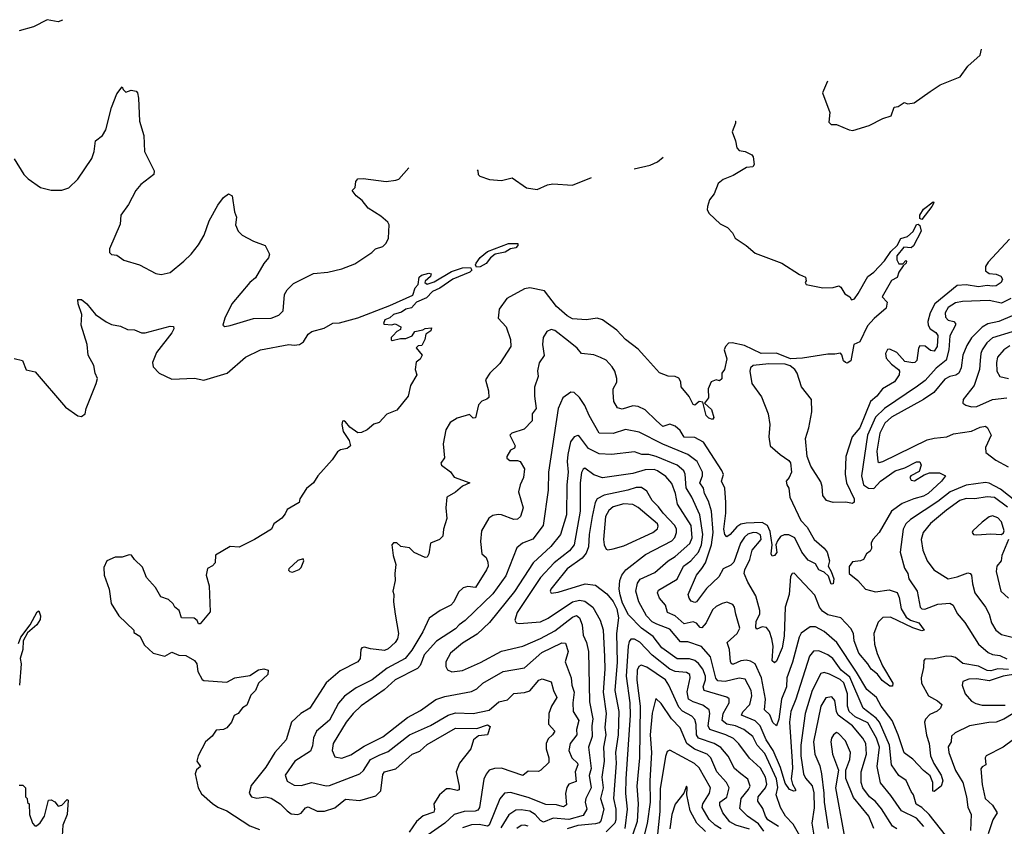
# Model space of a CAD drawing. Extents: x 1678759 to 1859541, y 384609 to 522867.
# Tile 299 of 466: x 1748667 to 1754221, y 516738 to 521288. Entities that reach past the tile are written whole.
import ezdxf

# ---------------------------------------------------------------- set-up
doc = ezdxf.new("R2010")
doc.units = 0

msp = doc.modelspace()

# ---------------------------------------------------------------- linework, layer by layer
at = {"layer": '0CON20XD'}
for points in [[(1748909.1, 521285.3), (1748885, 521275.7), (1748822, 521288), (1748745, 521246.9), (1748665, 521225.8)], [(1753224.1, 520942), (1753195.8, 520875), (1753236.5, 520765), (1753230.5, 520710.5), (1753245, 520696.7), (1753275, 520696), (1753345, 520666.9), (1753366.4, 520663.6), (1753458.1, 520691.9), (1753535, 520730), (1753582.5, 520745), (1753600, 520795), (1753621.7, 520798.3), (1753655, 520820), (1753676.4, 520813.6), (1753711.7, 520818.3), (1753803, 520883), (1753859.7, 520920.3), (1753971.4, 520965), (1754014.5, 521025.5), (1754085, 521088.8), (1754092, 521122.6)], [(1748635, 520503.8), (1748690, 520415), (1748715, 520390), (1748785, 520342), (1748845, 520326.7), (1748905, 520326.7), (1748945, 520338.8), (1748995, 520388.8), (1749074.3, 520505), (1749086.9, 520545), (1749094, 520605), (1749134, 520635), (1749152.4, 520667.6), (1749185, 520793.3), (1749215, 520870), (1749245, 520910), (1749250, 520895), (1749265, 520880), (1749295, 520890), (1749323.9, 520883.9), (1749331.2, 520875), (1749338, 520845), (1749342.5, 520715), (1749367.1, 520635), (1749370.8, 520545), (1749426, 520435), (1749423.3, 520415), (1749350.7, 520359.3), (1749322.9, 520325), (1749280.6, 520245), (1749237.5, 520185), (1749232.9, 520135), (1749172.9, 519995), (1749174, 519975), (1749184.3, 519964.3), (1749215, 519960), (1749255, 519931.2), (1749342.5, 519905), (1749435.9, 519855.9), (1749465, 519850), (1749515, 519861.2), (1749593.8, 519925), (1749634, 519965), (1749675, 520018.8), (1749707.2, 520072.8), (1749736.2, 520153.8), (1749785, 520241.2), (1749816.2, 520285), (1749845, 520306.2), (1749866, 520295), (1749878, 520205), (1749890, 520175), (1749885, 520130), (1749899.2, 520095), (1749922.8, 520072.8), (1749985, 520038), (1750051.2, 520015), (1750075.8, 519965.8), (1750071.2, 519945), (1750045, 519913.3), (1749997.4, 519832.6), (1749964.6, 519805.4), (1749864.3, 519685), (1749824.2, 519605), (1749813.3, 519565), (1749825, 519557.5), (1749855, 519562.9), (1749985, 519602.3), (1750086.2, 519603.8), (1750128.3, 519621.7), (1750153.5, 519645), (1750161.3, 519738.7), (1750175.8, 519765), (1750210.6, 519799.4), (1750325, 519857.1), (1750405, 519864.5), (1750485, 519883.1), (1750558.3, 519911.7), (1750654.2, 519975), (1750674.7, 519995.3), (1750715, 520008.9), (1750735, 520026.9), (1750747.7, 520055), (1750751.4, 520131.4), (1750744.4, 520145), (1750705, 520180), (1750632.9, 520225), (1750598.8, 520268.8), (1750564.4, 520295), (1750543.3, 520325), (1750558.5, 520341.5), (1750564, 520376), (1750575, 520391.1), (1750605, 520392.3), (1750735, 520375.5), (1750787.9, 520382.1), (1750805, 520388.8), (1750862.2, 520453.2)], [(1752703.3, 520715.8), (1752704, 520715), (1752704.4, 520705), (1752686.5, 520655), (1752704.5, 520605), (1752711.4, 520565), (1752725, 520550), (1752760, 520545), (1752795.8, 520525.8), (1752804.1, 520514.1), (1752809.3, 520470.7), (1752801.7, 520458.3), (1752766.1, 520453.9), (1752691.5, 520408.5), (1752635, 520387.1), (1752606.8, 520363.2), (1752584, 520305), (1752558.3, 520271.7), (1752545.8, 520235), (1752544.4, 520215), (1752555.6, 520195), (1752617.2, 520137.2), (1752658.8, 520115), (1752687.5, 520085), (1752703.3, 520055), (1752764.3, 520014.3), (1752815, 519971.2), (1752966.7, 519915), (1753065, 519851.2), (1753100, 519835), (1753102.5, 519815), (1753097.5, 519805), (1753103.9, 519793.9), (1753196.4, 519776.4), (1753255, 519777.5), (1753286.7, 519786.7), (1753298.8, 519778.8), (1753321.7, 519741.7), (1753350, 519725), (1753358.3, 519708.3), (1753375, 519714), (1753396.6, 519743.4), (1753450.2, 519839.8), (1753485, 519864.4), (1753545, 519926.9), (1753580.1, 519979.9), (1753617.3, 520015), (1753636.3, 520053.7), (1753674.4, 520065.6), (1753706.4, 520093.6), (1753725, 520131.9), (1753735, 520134.4), (1753745, 520126.2), (1753751.1, 520095), (1753708, 520012), (1753695, 520002), (1753654.3, 520005), (1753615, 519956), (1753614.1, 519934.1), (1753625, 519910), (1753648.3, 519911.7), (1753665, 519930), (1753670, 519925), (1753667.5, 519915), (1753650, 519900), (1753626.4, 519863.6), (1753616, 519834), (1753583.9, 519816.1), (1753532.5, 519725), (1753560, 519695), (1753555, 519660), (1753487.2, 519602.8), (1753449.4, 519560.6), (1753405, 519471.2), (1753372.5, 519455), (1753355.8, 519364.2), (1753335, 519351.2), (1753325, 519353.8), (1753314.4, 519364.4), (1753305, 519397.5), (1753296.1, 519406.1), (1753265, 519401.2), (1753225, 519401.8), (1753081.8, 519378.2), (1753015, 519375.5), (1752935, 519406.7), (1752849.2, 519405), (1752755, 519450.8), (1752685, 519465.5), (1752665, 519463.5), (1752647.5, 519445), (1752640, 519425), (1752655.7, 519375), (1752643.3, 519315), (1752627.5, 519295), (1752627, 519263), (1752615, 519250), (1752595, 519257.5), (1752567.5, 519245), (1752550, 519205), (1752552.5, 519155), (1752530, 519125), (1752568.6, 519088.6), (1752582, 519045), (1752575, 519032), (1752555, 519040), (1752539.5, 519055), (1752520, 519130), (1752500, 519135), (1752475, 519113.3), (1752465, 519117.5), (1752442.3, 519162.3), (1752397.3, 519217.3), (1752395.6, 519245.6), (1752385.4, 519265.4), (1752365, 519274.5), (1752325, 519276.9), (1752276.5, 519296.5), (1752190.5, 519390.5), (1752155, 519429.2), (1752084.2, 519485), (1752035, 519537.5), (1751955, 519594.4), (1751925, 519604.3), (1751865, 519595.6), (1751785, 519601.5), (1751755, 519618.5), (1751695, 519670.4), (1751628.1, 519758.1), (1751545, 519774.6), (1751515, 519770), (1751415, 519714.6), (1751371.6, 519655), (1751365.7, 519605), (1751410.6, 519555), (1751436.2, 519485), (1751437.1, 519445), (1751375, 519348.8), (1751318, 519295), (1751295, 519257.5), (1751311.9, 519195), (1751312.5, 519157.5), (1751302.9, 519147.1), (1751274.6, 519135.4), (1751254.5, 519115.5), (1751237.6, 519042.4), (1751225, 519041.1), (1751205, 519061.1), (1751135, 519041.1), (1751095, 519015.7), (1751071.4, 518975), (1751055.7, 518895), (1751062.9, 518817.1), (1751042.7, 518787.3), (1751046, 518775), (1751096.8, 518736.8), (1751117.4, 518707.4), (1751206.7, 518675), (1751165, 518657.5), (1751125, 518622.2), (1751076.7, 518595), (1751070, 518535), (1751077.1, 518475), (1751057.1, 518415), (1751054, 518375), (1751034.2, 518355.8), (1750983.3, 518335), (1750974.2, 518275), (1750965, 518256.7), (1750955, 518253.8), (1750892.7, 518282.7), (1750865, 518308), (1750816.4, 518316.4), (1750795, 518336.7), (1750775, 518336.7), (1750766.7, 518325), (1750773.3, 518265), (1750788.6, 518215), (1750782.5, 518165), (1750785.6, 518125), (1750772, 518065), (1750778.1, 518045), (1750775.6, 518005), (1750784.4, 517935), (1750803.5, 517825), (1750798.9, 517795), (1750785.6, 517775), (1750745, 517738.8), (1750725, 517729.6), (1750645, 517738.5), (1750612, 517748), (1750597.5, 517745), (1750591.2, 517735), (1750586.9, 517685), (1750575, 517666), (1750474.1, 517615.9), (1750395, 517547.3), (1750303.1, 517405), (1750253.1, 517375), (1750199.4, 517325), (1750170.3, 517225), (1750106.5, 517155), (1750055, 517072.5), (1749972.3, 516967.7), (1749961.5, 516925), (1749973.9, 516903.9), (1750005, 516897.3), (1750056.3, 516903.7), (1750085, 516896.9), (1750135.7, 516865.7), (1750175, 516825.6), (1750197.7, 516807.7), (1750235, 516804.6), (1750255, 516812.1), (1750278.5, 516841.5), (1750295, 516847.6), (1750345, 516822.7), (1750385.8, 516824.2), (1750445, 516842), (1750505, 516890.9), (1750586, 516884), (1750675, 516909.5), (1750705, 516938.8), (1750715, 517030), (1750724.4, 517045.6), (1750788.2, 517061.8), (1750880.6, 517145), (1750925, 517161.8), (1750965, 517200), (1751125, 517291.6), (1751245, 517290.7), (1751305, 517310.6), (1751321.7, 517301.7), (1751305.6, 517254.4), (1751255, 517248.5), (1751226.7, 517225), (1751210.8, 517175), (1751148.2, 517095), (1751128.2, 517045), (1751146.6, 516965), (1751145.3, 516944.7), (1751135, 516939.6), (1751095, 516950.3), (1751075, 516948.8), (1751035, 516915.7), (1751002.3, 516865), (1751006.9, 516833.1), (1751003, 516817), (1750943.1, 516796.9), (1750905, 516765.9), (1750863, 516705)], [(1752132.9, 520447.1), (1752222.6, 520467.4), (1752264.7, 520485.3), (1752296.6, 520513.4)], [(1751247.3, 520440.3), (1751252, 520435), (1751253.8, 520415), (1751263.3, 520405), (1751316.5, 520386.5), (1751385, 520381.1), (1751445, 520396.7), (1751525, 520339.6), (1751585, 520330), (1751645, 520356.1), (1751675, 520362.1), (1751785, 520354), (1751891.8, 520397.8)], [(1753755, 520160.8), (1753745, 520166.7), (1753743.5, 520185), (1753765, 520219.4), (1753820, 520260), (1753823.3, 520255), (1753811.9, 520235), (1753755, 520160.8)], [(1754249.7, 520050.3), (1754128.9, 519921.1), (1754114.7, 519895), (1754115, 519871.9), (1754135, 519857.2), (1754175, 519851.8), (1754201.3, 519841.3), (1754211.4, 519825), (1754203.1, 519805), (1754175, 519787.2), (1754155, 519784), (1754125, 519789.6), (1754075, 519780.3), (1754005, 519791.6), (1753955, 519788.4), (1753829, 519685), (1753802.5, 519635), (1753789.7, 519585), (1753791.5, 519565), (1753802.4, 519545), (1753835, 519523.8), (1753846.4, 519506.4), (1753842, 519445), (1753825, 519418.4), (1753805, 519421.1), (1753775, 519446.3), (1753745, 519447.8), (1753736.7, 519435), (1753726.9, 519365), (1753716, 519354), (1753705, 519352.7), (1753660.4, 519360.4), (1753615, 519410), (1753575, 519429.2), (1753562.2, 519427.8), (1753551.5, 519405), (1753555, 519378.8), (1753585, 519344.2), (1753624.6, 519314.6), (1753630, 519305), (1753627.1, 519285), (1753601.5, 519245), (1753534.6, 519205), (1753502.5, 519165), (1753466.9, 519135), (1753437.7, 519065), (1753406.5, 518985), (1753363.5, 518935), (1753326, 518825), (1753323.1, 518725), (1753331.3, 518675), (1753373.2, 518585), (1753374.4, 518565.6), (1753365, 518559.4), (1753327.3, 518567.3), (1753255, 518564.3), (1753218.6, 518575), (1753196.8, 518605), (1753193.1, 518655), (1753185, 518680.8), (1753128.7, 518768.7), (1753108.2, 518825), (1753099.1, 518925), (1753118.1, 518985), (1753136, 519076), (1753132.5, 519145), (1753077.4, 519217.4), (1753051.5, 519295), (1753038.8, 519315), (1753012.7, 519335), (1752984.8, 519345.2), (1752893, 519347), (1752805, 519337.5), (1752788.5, 519325), (1752784.7, 519305.3), (1752797.5, 519235), (1752851.5, 519161.5), (1752889.2, 519065), (1752898, 519005), (1752892.5, 518935), (1752900, 518885), (1752956.2, 518835), (1753005, 518801.2), (1753015, 518787.5), (1753020, 518735), (1753007.5, 518705), (1752990, 518685), (1752993.8, 518665), (1753006.2, 518645), (1753010.9, 518595), (1753072.6, 518462.6), (1753109.4, 518425), (1753148.1, 518355), (1753205, 518307.1), (1753221.1, 518285), (1753234.2, 518235), (1753227.5, 518205), (1753245, 518176), (1753258.6, 518135), (1753255, 518106), (1753245, 518103.3), (1753229.2, 518149.2), (1753205, 518171.1), (1753175.4, 518185.4), (1753155, 518218.8), (1753115, 518240), (1753079.6, 518285), (1753038.6, 518365), (1753005, 518381.5), (1752978.6, 518381.4), (1752957.9, 518372.1), (1752941.2, 518348.8), (1752931.8, 518325), (1752937.8, 518282.2), (1752925, 518265.6), (1752912, 518262), (1752905.5, 518275.5), (1752911.2, 518325), (1752900.7, 518400.7), (1752884.3, 518435), (1752855, 518451.5), (1752765, 518449), (1752735, 518442.6), (1752711.7, 518428.3), (1752675, 518383.5), (1752655, 518370.8), (1752645, 518384), (1752639.2, 518415), (1752650, 518505), (1752649.6, 518565), (1752645.3, 518645), (1752624.7, 518685), (1752637.2, 518722.8), (1752628.1, 518745), (1752524.6, 518905), (1752475, 518931.3), (1752415, 518932.5), (1752391.6, 518971.6), (1752365, 518994.6), (1752335, 519006), (1752295, 518992.4), (1752256.5, 519026.5), (1752195, 519088.2), (1752156.4, 519106.4), (1752125, 519109.6), (1752065, 519091.5), (1752038.9, 519098.9), (1752018.9, 519135), (1752014.4, 519185.6), (1752014.4, 519205.6), (1752035, 519243.3), (1752035.5, 519264.5), (1752024.6, 519305), (1752009.4, 519329.4), (1751975, 519366.7), (1751942.6, 519382.6), (1751905, 519396.8), (1751835, 519406), (1751811.9, 519435), (1751762.5, 519475), (1751685, 519535.5), (1751665, 519540.6), (1751640.2, 519529.8), (1751620, 519495), (1751616.1, 519455), (1751626.1, 519393.9), (1751597.6, 519352.4), (1751586.9, 519306.9), (1751591.4, 519275), (1751571.5, 519215), (1751570.7, 519165), (1751580, 519095), (1751558.2, 519065), (1751557.1, 519025), (1751512.6, 518977.4), (1751443.3, 518955), (1751431.2, 518945), (1751461.9, 518885), (1751458.9, 518871.1), (1751435, 518859.2), (1751414.5, 518824.5), (1751415.7, 518815), (1751432.3, 518802.3), (1751475, 518801.1), (1751489.2, 518795), (1751513.5, 518755), (1751509.6, 518705), (1751489.1, 518665), (1751480.9, 518625), (1751506.9, 518535), (1751492.1, 518485), (1751475, 518470.8), (1751455, 518467.9), (1751385, 518495.3), (1751365, 518497.2), (1751335, 518491.8), (1751314, 518476), (1751272.5, 518405), (1751265.5, 518344.5), (1751274.4, 518275), (1751297.8, 518255), (1751308.5, 518228.5), (1751308.7, 518205), (1751300.9, 518185), (1751237.3, 518085), (1751195, 518090.4), (1751167.6, 518082.4), (1751141.9, 518058.1), (1751116.5, 518005), (1751099.6, 517985), (1751039.2, 517955), (1750977.3, 517912.7), (1750941.6, 517835), (1750879.2, 517730.8), (1750841.8, 517685), (1750740.2, 517629.8), (1750655, 517564.2), (1750565, 517520), (1750498.6, 517471.4), (1750465, 517432.5), (1750415, 517337.7), (1750341.1, 517275), (1750323.4, 517236.6), (1750318.3, 517191.7), (1750308.2, 517161.8), (1750219.1, 517105), (1750164.2, 517025.8), (1750175, 516993.5), (1750215, 516970.9), (1750255, 516969.2), (1750315, 516984.7), (1750395, 516966.4), (1750415, 516967.9), (1750585, 517033.9), (1750606.4, 517053.6), (1750646.2, 517115), (1750695, 517140), (1750745, 517159.5), (1750866.6, 517253.4), (1750985, 517306.7), (1751084.8, 517365.2), (1751125, 517378.8), (1751225, 517374.8), (1751315.8, 517394.2), (1751370.3, 517439.7), (1751417.8, 517452.2), (1751455, 517487.3), (1751515, 517492.5), (1751545, 517502.3), (1751595, 517562.7), (1751615, 517570.5), (1751665, 517553.3), (1751677.2, 517505), (1751696.8, 517465), (1751665.8, 517415), (1751652.5, 517375), (1751649.6, 517315), (1751685.6, 517275), (1751673.3, 517255), (1751647.6, 517232.4), (1751637.5, 517205), (1751637.2, 517175), (1751652.3, 517125), (1751652.1, 517097.9), (1751606, 517055), (1751593, 517047), (1751535, 517048.9), (1751505, 517024.6), (1751385, 517066.8), (1751346, 517064), (1751316, 517054), (1751297.7, 517032.3), (1751285, 517003.8), (1751260, 516845), (1751251.5, 516828.5), (1751236.9, 516823.1), (1751175, 516821.5), (1751118.5, 516805), (1751064.7, 516755), (1750970.8, 516689.2)], [(1751242.8, 519892.8), (1751237.9, 519905), (1751241.8, 519915), (1751263.9, 519946.1), (1751305, 519979.8), (1751424.5, 520025.5), (1751476.1, 520026.1), (1751477.7, 520015), (1751465, 520001.8), (1751435, 519994.6), (1751405, 519976.1), (1751348.6, 519965), (1751322.5, 519945), (1751297.6, 519912.4), (1751265, 519894.6), (1751242.8, 519892.8)], [(1748635, 519377.5), (1748682.5, 519365), (1748703.6, 519313.6), (1748755, 519302.5), (1748925, 519103.3), (1748995, 519053.3), (1749015, 519050), (1749035.6, 519064.4), (1749041.2, 519095), (1749099.2, 519235), (1749106, 519265), (1749092, 519295), (1749085, 519337.5), (1749054.2, 519395), (1749047.1, 519455), (1749012.9, 519565), (1749017.1, 519625), (1748996, 519685), (1748995, 519710), (1749015, 519708.8), (1749045, 519686), (1749094, 519625), (1749155, 519583.8), (1749185, 519568.8), (1749235, 519558.8), (1749275, 519541.2), (1749315, 519538.8), (1749355, 519521.2), (1749375, 519520.8), (1749515, 519558.6), (1749535, 519557.5), (1749536, 519545), (1749525, 519521.2), (1749438.7, 519411.3), (1749415.6, 519355), (1749419.1, 519329.1), (1749454.2, 519295), (1749525, 519261.1), (1749653.6, 519266.4), (1749705, 519254.4), (1749836.7, 519293.3), (1749940, 519385), (1750024.5, 519425.5), (1750185, 519456.2), (1750215, 519451.2), (1750245, 519456.2), (1750268.3, 519471.7), (1750295, 519513.3), (1750315, 519530), (1750385, 519547.5), (1750433, 519577), (1750471.7, 519578.3), (1750573.5, 519606.5), (1750754, 519675), (1750885, 519734.6), (1750898.2, 519775), (1750914.4, 519795), (1750920.8, 519835), (1750933.7, 519846.3), (1750975, 519858.1), (1750987.5, 519855), (1750985, 519840), (1750955, 519812.5), (1750952.9, 519805), (1750965, 519797.1), (1751005, 519808.8), (1751101.9, 519868.1), (1751165, 519888), (1751209.4, 519889.4), (1751216.5, 519875), (1751206.9, 519863.1), (1751111.1, 519825), (1751036.6, 519773.4), (1750995.7, 519755), (1750961.1, 519718.9), (1750904.5, 519695), (1750877.8, 519662.2), (1750845, 519656.1), (1750821.1, 519638.9), (1750775.8, 519625), (1750755, 519606.9), (1750726.2, 519595), (1750720, 519575), (1750725, 519570), (1750765, 519566.7), (1750785, 519572.5), (1750817.5, 519555), (1750815, 519540), (1750795, 519530), (1750773.3, 519506.7), (1750762.5, 519495), (1750762.5, 519482.5), (1750768.3, 519478.3), (1750815, 519490), (1750845, 519490), (1750880, 519505), (1750895, 519530), (1750941.7, 519538.3), (1750953.6, 519546.4), (1750990, 519550), (1750986.4, 519533.6), (1750957.5, 519515), (1750952.5, 519485), (1750935, 519450), (1750915, 519447.5), (1750903, 519437), (1750937.5, 519395), (1750926.4, 519373.6), (1750903, 519357), (1750897.5, 519315), (1750906.7, 519285), (1750870.8, 519225), (1750858, 519165), (1750795, 519086), (1750737.3, 519062.7), (1750695, 519016.2), (1750665, 519005.8), (1750626.7, 518975), (1750595, 518960), (1750575, 518957.5), (1750530, 518990), (1750505, 519020), (1750495, 519026), (1750487, 519023), (1750484, 519005), (1750492, 518965), (1750526.2, 518915), (1750533.8, 518885), (1750515, 518868.6), (1750477.5, 518862.5), (1750458.8, 518851.2), (1750429.4, 518805), (1750348.8, 518715), (1750324, 518675), (1750285, 518644.2), (1750248, 518585), (1750243.3, 518565), (1750176.7, 518525), (1750165, 518500), (1750145, 518476), (1750100, 518445), (1750086.7, 518415), (1749992, 518355), (1749905, 518312.5), (1749854.3, 518315.7), (1749771.7, 518268.3), (1749770, 518225), (1749755, 518207.5), (1749727, 518193), (1749718, 518155), (1749735.8, 518094.2), (1749741.7, 517948.3), (1749685, 517880), (1749675, 517880), (1749668.3, 517898.3), (1749651.7, 517911.7), (1749580, 517915), (1749567.5, 517955), (1749542.5, 517975), (1749533, 517993), (1749507, 518017), (1749463.3, 518033.3), (1749432.5, 518085), (1749381.7, 518141.7), (1749360.7, 518200.7), (1749315, 518242.5), (1749298.3, 518268.3), (1749285, 518270), (1749245, 518256), (1749205, 518255.7), (1749158.8, 518235), (1749142.3, 518197.7), (1749143.2, 518155), (1749172.3, 518075), (1749183.1, 517995), (1749225.5, 517925.5), (1749310, 517845), (1749311.7, 517831.7), (1749345, 517810), (1749370.7, 517760.7), (1749420, 517715), (1749485, 517697.5), (1749525, 517720), (1749565, 517703.3), (1749605, 517702.5), (1749653, 517673), (1749666.2, 517655), (1749672.3, 517612.3), (1749696.4, 517566.4), (1749705, 517561.2), (1749835, 517552), (1749880, 517575), (1749965, 517588), (1750015, 517621.2), (1750045, 517626.2), (1750068.3, 517618.3), (1750066.7, 517595), (1750014.6, 517545.4), (1749998, 517505), (1749971.5, 517478.5), (1749948.1, 517421.9), (1749924, 517406), (1749900, 517375), (1749877, 517363), (1749861.2, 517325), (1749835, 517293.3), (1749816.1, 517283.9), (1749775, 517280), (1749752.6, 517247.4), (1749714.2, 517215), (1749674.3, 517135), (1749666.7, 517105), (1749687.5, 517075), (1749664.2, 517055.8), (1749657.5, 517035), (1749674.3, 516954.3), (1749691.7, 516921.7), (1749755, 516867.5), (1749785, 516846.7), (1749835, 516825.6), (1749965, 516740.9), (1750020, 516720)], [(1754257.7, 519715), (1754205, 519689.5), (1754134.5, 519704.5), (1753985, 519698.3), (1753945, 519691.3), (1753905, 519665.3), (1753886.9, 519635), (1753889.3, 519609.3), (1753903.5, 519593.5), (1753936, 519585), (1753945.6, 519575), (1753945.6, 519565.6), (1753914.3, 519505), (1753907.8, 519425), (1753893.3, 519366.7), (1753836.7, 519323.3), (1753775, 519253.1), (1753731.1, 519221.1), (1753545.1, 519094.9), (1753493.9, 519046.1), (1753448.8, 518945), (1753416.2, 518715), (1753426.2, 518665), (1753455, 518646), (1753485, 518642.7), (1753523.1, 518685), (1753605, 518744.2), (1753659.1, 518760.9), (1753725, 518794.2), (1753743.8, 518793.8), (1753752, 518775), (1753741.2, 518738.8), (1753694.3, 518715), (1753687.1, 518705), (1753695, 518690.5), (1753715, 518687.3), (1753768.5, 518721.5), (1753798, 518732), (1753855, 518731.9), (1753889.2, 518715), (1753866.8, 518685), (1753792, 518615), (1753765, 518600.7), (1753710.8, 518585), (1753645, 518558.3), (1753585.3, 518515), (1753515.2, 518394.8), (1753478.6, 518355), (1753470, 518335), (1753470.8, 518305), (1753465, 518290), (1753443.8, 518275), (1753427.2, 518242.8), (1753410, 518235), (1753365, 518229.6), (1753346.6, 518203.4), (1753345.3, 518165), (1753393.9, 518123.9), (1753437.8, 518075), (1753495, 518061.4), (1753572, 518072), (1753616.1, 518056.1), (1753628.3, 518028.3), (1753638.5, 517965), (1753667.9, 517917.9), (1753691.5, 517901.5), (1753738.2, 517885), (1753769.4, 517845), (1753755, 517840), (1753705, 517857.8), (1753578.1, 517918.1), (1753535, 517915.2), (1753509.9, 517890.1), (1753485.2, 517825), (1753488.4, 517765), (1753503.6, 517713.6), (1753534.2, 517644.2), (1753592.5, 517545), (1753590.5, 517529.5), (1753575, 517527.7), (1753531, 517561), (1753505, 517596.2), (1753469.3, 517625), (1753451.4, 517655), (1753399.7, 517715), (1753373.8, 517783.8), (1753369.4, 517825), (1753355, 517853.1), (1753298, 517915), (1753225, 517930.8), (1753195, 517951.6), (1753178.8, 517975), (1753152, 518042), (1753035, 518165.8), (1753025, 518164), (1753015, 518146.7), (1753008, 518045), (1752984.8, 517975), (1752978.9, 517811.1), (1752968.4, 517745), (1752935, 517670), (1752925, 517660.8), (1752911.4, 517671.4), (1752916.6, 517753.4), (1752910.4, 517795), (1752896.3, 517836.3), (1752879.1, 517859.1), (1752855, 517863.6), (1752825, 517850), (1752818.8, 517858.8), (1752820.3, 517895), (1752842.3, 517935), (1752842.2, 517955), (1752819, 518039), (1752773.2, 518115), (1752753.6, 518165), (1752756.4, 518185), (1752785, 518242.5), (1752799.1, 518295), (1752850, 518355), (1752845, 518381.6), (1752825, 518393.8), (1752804.1, 518395.9), (1752775, 518386.3), (1752755, 518369.5), (1752732.2, 518335), (1752695, 518228.1), (1752678, 518212), (1752635, 518190.6), (1752610.8, 518145), (1752540.1, 518079.9), (1752485, 518004.4), (1752475, 518000.9), (1752455, 518008.8), (1752442.5, 518025), (1752437.3, 518045), (1752485, 518154.5), (1752515, 518191.9), (1752535, 518224.5), (1752569, 518325), (1752578.5, 518395), (1752569.8, 518515), (1752552.5, 518572.5), (1752530.3, 518615), (1752524.7, 518645), (1752502.6, 518675), (1752518.6, 518715), (1752517.9, 518735), (1752487.8, 518795), (1752435.6, 518835), (1752294.5, 518894.5), (1752161.7, 518961.7), (1752085, 518975.9), (1752015, 518954.2), (1751936.5, 518956.5), (1751878.6, 519055), (1751855, 519112.2), (1751825, 519157.1), (1751795, 519184.2), (1751775, 519186.2), (1751731.4, 519155), (1751704.8, 519095.2), (1751649.7, 518735), (1751648.1, 518635), (1751619.3, 518435), (1751561.9, 518358.1), (1751503.9, 518336.1), (1751470.5, 518309.5), (1751409, 518151), (1751335, 518050), (1751180.7, 517899.3), (1751145.4, 517875), (1751125, 517852.7), (1751017.7, 517782.3), (1750949.4, 517705), (1750937.4, 517672.6), (1750925.5, 517644.5), (1750911.1, 517628.9), (1750785, 517565.3), (1750722.6, 517507.4), (1750592.6, 517417.4), (1750547.8, 517375), (1750508.1, 517325), (1750434.7, 517205), (1750429.2, 517165), (1750445, 517130.6), (1750485, 517123.2), (1750535, 517140.9), (1750610.6, 517189.4), (1750716.3, 517243.7), (1750855, 517352.4), (1750928, 517392), (1751015, 517452.5), (1751065, 517470), (1751215, 517498.2), (1751245, 517513.1), (1751280, 517545), (1751395, 517610.9), (1751515, 517632), (1751612, 517718), (1751725, 517772.2), (1751745, 517771.9), (1751760.9, 517725), (1751744.6, 517665), (1751778.4, 517575), (1751782.3, 517535), (1751794.8, 517495), (1751786.7, 517435), (1751788.2, 517385), (1751820.3, 517335), (1751807.3, 517285), (1751809.5, 517255), (1751772.8, 517205), (1751764.1, 517165), (1751782.2, 517125), (1751812.8, 517095), (1751815.8, 517085), (1751800.5, 517045), (1751805, 516991.4), (1751764.8, 516975.2), (1751753.3, 516956.7), (1751746.2, 516923.8), (1751750.7, 516859.3), (1751735, 516848.8), (1751713.5, 516853.5), (1751695, 516859.2), (1751635, 516860.3), (1751535, 516901.1), (1751435, 516928), (1751401.4, 516925), (1751376.1, 516893.9), (1751315, 516743.9), (1751305, 516738.1), (1751258, 516748), (1751215, 516745.9), (1751165, 516729)], [(1754265, 519617.4), (1754190, 519585), (1754127, 519573), (1754096.5, 519553.5), (1754036.5, 519493.5), (1754009.3, 519450.7), (1753986.5, 519395), (1753977.6, 519325), (1753965.2, 519294.8), (1753947.4, 519282.6), (1753914.2, 519275), (1753885, 519260), (1753824.1, 519185), (1753765.4, 519145), (1753585, 519045.9), (1753547.1, 519012.9), (1753517.9, 518955), (1753501.3, 518855), (1753506.6, 518796.6), (1753515, 518791.2), (1753535, 518796.5), (1753785, 518917.8), (1753825, 518928.4), (1753895.7, 518934.3), (1753935, 518951.2), (1754035, 518967.7), (1754085, 518990), (1754114.3, 518994.3), (1754125.8, 518985.8), (1754146.9, 518945), (1754114.7, 518875), (1754116.6, 518846.6), (1754172.6, 518802.6), (1754241.9, 518765)], [(1754265, 519527.8), (1754155, 519493), (1754121.7, 519465), (1754095.2, 519425), (1754087.5, 519405), (1754084.3, 519365.7), (1754080.2, 519315), (1754051.3, 519225), (1753988.6, 519145), (1753986.2, 519125), (1754003.6, 519113.6), (1754035, 519104.4), (1754065, 519106.4), (1754155, 519144.8), (1754235, 519155.2)], [(1754251.9, 519448.2), (1754217.5, 519425), (1754182.3, 519385), (1754176.5, 519355), (1754179.5, 519305), (1754194.7, 519274.7), (1754245, 519264)], [(1754245, 517622.7), (1754185, 517626.5), (1754145, 517615.2), (1754125, 517617.7), (1754075, 517641), (1753986.4, 517656.4), (1753945, 517690.2), (1753925, 517696.6), (1753895, 517697.3), (1753815, 517681.5), (1753775, 517682), (1753766, 517674), (1753765.6, 517634.4), (1753751.9, 517575), (1753753.3, 517545), (1753793.7, 517473.7), (1753844.4, 517445), (1753868, 517425), (1753861.5, 517405), (1753842.7, 517387.3), (1753801.4, 517368.6), (1753777, 517343), (1753770, 517325), (1753781.9, 517251.9), (1753797.3, 517205), (1753804.2, 517135), (1753822.5, 517092.5), (1753865, 517026.4), (1753874.7, 516995), (1753865, 516964.5), (1753825, 516933.8), (1753816.7, 516936.7), (1753816.7, 516985), (1753803.2, 517023.2), (1753765, 517053.6), (1753705, 517117.1), (1753655, 517151.9), (1753621.8, 517255), (1753587.5, 517335), (1753525.3, 517415), (1753500.4, 517465), (1753445, 517510.6), (1753387.9, 517607.9), (1753275.5, 517775.5), (1753205, 517836.2), (1753155, 517863.6), (1753125, 517862.5), (1753075, 517826.9), (1753063.1, 517805), (1753025.4, 517664.6), (1752993.9, 517575), (1752991.4, 517525), (1752964.8, 517455), (1752948.2, 517341.8), (1752935, 517305.7), (1752915, 517324.5), (1752897.7, 517367.7), (1752868.1, 517395), (1752874.5, 517455), (1752851.6, 517575), (1752815.4, 517655), (1752789.9, 517669.9), (1752765, 517675.3), (1752735, 517672), (1752693, 517653), (1752683.5, 517653.5), (1752675.9, 517665.9), (1752671.1, 517735), (1752658.2, 517775), (1752714.4, 517825.6), (1752729.2, 517855), (1752705.9, 517935), (1752699.1, 517975), (1752689.2, 517989.2), (1752655, 518002.3), (1752629.2, 517995), (1752595, 517978.9), (1752575, 517960), (1752539.6, 517885), (1752515, 517857.5), (1752505, 517858.9), (1752485, 517883.3), (1752465, 517891.2), (1752415, 517880.6), (1752364.6, 517925), (1752321.2, 517945), (1752310, 517985), (1752275.3, 518025.3), (1752265.4, 518055), (1752270.5, 518069.5), (1752375, 518132.9), (1752412.1, 518205), (1752453.3, 518235), (1752495, 518284.7), (1752513.5, 518325), (1752520.3, 518385), (1752504.2, 518494.2), (1752458.9, 518595), (1752426.9, 518646.9), (1752420.7, 518725), (1752413.4, 518743.4), (1752375.1, 518775.1), (1752257.3, 518825), (1752215, 518835.6), (1752176.1, 518836.1), (1752135, 518849.7), (1752005, 518835.4), (1751935, 518839.1), (1751875, 518869.1), (1751825, 518937.8), (1751815, 518943.3), (1751795, 518935.6), (1751774, 518906), (1751758.3, 518835), (1751754.8, 518795.2), (1751760.2, 518735), (1751752.7, 518665), (1751750.4, 518495), (1751718.2, 518385), (1751663.4, 518316.6), (1751563.3, 518225), (1751457.8, 518062.2), (1751317, 517887), (1751248.2, 517821.8), (1751165, 517771.6), (1751096.9, 517715), (1751070.3, 517665), (1751070.4, 517640.4), (1751080.9, 517620.9), (1751105, 517610), (1751165, 517616.7), (1751267.1, 517662.9), (1751385, 517727), (1751505, 517753.4), (1751605, 517797), (1751685, 517841.4), (1751785, 517918.3), (1751807, 517927), (1751824.8, 517914.8), (1751839.2, 517875), (1751846.2, 517816.2), (1751864.8, 517774.8), (1751875.9, 517725), (1751881, 517441), (1751900.7, 517345), (1751894.4, 517305), (1751896, 517245), (1751875.7, 517185), (1751891.2, 517065), (1751878.4, 517025), (1751889.8, 516955), (1751860.3, 516895), (1751856.9, 516875), (1751865.8, 516835), (1751845, 516798.7), (1751765, 516776.9), (1751676.2, 516783.8), (1751622.4, 516762.4), (1751605, 516770.3), (1751575.1, 516805.1), (1751545, 516823.3), (1751495, 516831.4), (1751465, 516829.3), (1751426.3, 516803.7), (1751380.4, 516729.6)], [(1753023.6, 517103.6), (1753026.7, 517065), (1753019.4, 517005), (1753027, 516975), (1753043.5, 516945), (1753042.3, 516937.7), (1753034.5, 516935.5), (1753008.8, 516945), (1752985, 516982.1), (1752959.3, 517069.3), (1752916.1, 517166.1), (1752878.1, 517225), (1752843.1, 517305), (1752815, 517332.6), (1752738.5, 517365), (1752745, 517383.8), (1752785.8, 517425), (1752796.9, 517475), (1752792.2, 517505), (1752758.3, 517568.3), (1752725, 517573.5), (1752645.7, 517554.3), (1752605, 517559.3), (1752594.4, 517574.4), (1752564, 517694), (1752512.5, 517752.5), (1752435, 517778.1), (1752395, 517778), (1752335, 517849.5), (1752261.4, 517878.6), (1752235, 517891.3), (1752203.4, 517925), (1752159.2, 518005), (1752143.3, 518065), (1752151.3, 518108.7), (1752167.6, 518132.4), (1752249.9, 518170.1), (1752325, 518234.7), (1752365, 518259.4), (1752446.6, 518333.4), (1752461, 518365), (1752454, 518435), (1752377.5, 518555), (1752366, 518615), (1752345, 518672.2), (1752311, 518711), (1752265, 518743), (1752245, 518750), (1752195, 518748.8), (1752125, 518728.3), (1751955, 518704.7), (1751905, 518721.2), (1751855, 518758.8), (1751845, 518753.3), (1751835.2, 518734.8), (1751827.5, 518675), (1751829.2, 518515), (1751794.2, 518325), (1751767.5, 518292.5), (1751681.2, 518225), (1751605, 518142.3), (1751473.1, 517945), (1751460, 517900), (1751466.8, 517886.8), (1751485, 517881.5), (1751605, 517891.9), (1751647, 517913), (1751785, 518004.3), (1751825, 518014.4), (1751855, 518008), (1751899.3, 517975), (1751941.8, 517901.8), (1751957.3, 517847.3), (1751965.2, 517695), (1751968.1, 517625), (1751958.7, 517495), (1751974.8, 517375.2), (1751968, 517295), (1751973.6, 517255), (1751960.2, 517185), (1751964, 517105), (1751949.7, 517015), (1751958.3, 516955), (1751942.6, 516895), (1751961.9, 516835), (1751945, 516769.6), (1751935, 516758.4), (1751915, 516751.6), (1751815, 516741.9), (1751755, 516723.8)], [(1754325, 518540.9), (1754199.5, 518639.5), (1754135, 518674.1), (1754115, 518676.8), (1754005, 518663.2), (1753915, 518625.2), (1753845, 518570), (1753691, 518469), (1753665, 518443.6), (1753650.6, 518415), (1753633.1, 518285), (1753657.1, 518195), (1753677.1, 518165), (1753682.7, 518135), (1753729.1, 518065), (1753747.1, 517975), (1753755, 517964.4), (1753772.4, 517962.4), (1753845, 517990.6), (1753913.3, 517996.7), (1753931.5, 517985), (1753955, 517939.2), (1753998.5, 517888.5), (1754074.8, 517764.8), (1754129, 517719), (1754155, 517706.9), (1754195, 517701.2), (1754235, 517682.4)], [(1753090.6, 516645), (1753030, 516750), (1752987.4, 516795), (1752959.3, 516845), (1752934.8, 516915.2), (1752942.5, 516957.5), (1752935.1, 517005.1), (1752869.1, 517149.1), (1752827.6, 517195), (1752802, 517245), (1752752.3, 517285), (1752705, 517304.5), (1752655, 517315.2), (1752628.8, 517335), (1752634.8, 517375.2), (1752668.9, 517435), (1752668.1, 517458.1), (1752656.4, 517466.4), (1752527.9, 517505), (1752521.3, 517525), (1752534.8, 517565), (1752535.4, 517585), (1752520.6, 517625), (1752495, 517657.1), (1752475, 517673), (1752445, 517683), (1752375, 517683), (1752289.2, 517745), (1752239.4, 517809.4), (1752175, 517856), (1752100.8, 517930.8), (1752067.7, 517997.7), (1752054.7, 518044.7), (1752047.5, 518075), (1752052.7, 518125), (1752063.5, 518155), (1752086.1, 518185), (1752197.8, 518272.2), (1752345, 518348.2), (1752362.2, 518367.8), (1752371.9, 518395), (1752371.4, 518415), (1752361.9, 518435), (1752296.1, 518505), (1752270.8, 518540.8), (1752233.9, 518575), (1752205, 518627.8), (1752175, 518650), (1752145, 518649.2), (1752096.6, 518633.4), (1751963.8, 518606.2), (1751924.2, 518585.8), (1751913.5, 518565), (1751895.2, 518485), (1751879.2, 518385), (1751875.5, 518315), (1751861.5, 518278.5), (1751839.4, 518250.6), (1751755, 518190.8), (1751685.2, 518104.8), (1751662.3, 518075), (1751659.4, 518065), (1751665, 518053.1), (1751705, 518058.6), (1751856, 518106), (1751915, 518099.2), (1751978.7, 518048.7), (1752015.3, 518005.3), (1752034.7, 517964.7), (1752044.7, 517915), (1752033.7, 517826.3), (1752036.4, 517663.6), (1752024.6, 517504.6), (1752045.8, 517385), (1752043.4, 517255), (1752027.8, 517155), (1752030.6, 517095), (1752017.2, 516895), (1752029.1, 516835), (1752029.3, 516775), (1752024.8, 516755), (1751975, 516706.7)], [(1751985, 518297.5), (1752015, 518303.8), (1752075, 518320), (1752238.2, 518395), (1752263.9, 518416.1), (1752268.3, 518431.7), (1752264.2, 518445), (1752155, 518536.8), (1752125, 518553), (1752075, 518556.4), (1752015, 518540), (1751990.6, 518519.4), (1751972.2, 518485), (1751960.7, 518355), (1751963.5, 518325), (1751975, 518302), (1751985, 518297.5)], [(1754239.2, 518539.2), (1754165, 518592.3), (1754125, 518596.1), (1754055, 518585.3), (1754005, 518587.3), (1753970.8, 518575), (1753895, 518521.7), (1753805, 518445.9), (1753764, 518396), (1753752.7, 518355), (1753760.9, 518295), (1753785, 518235.8), (1753823.5, 518185), (1753905, 518134.5), (1753954.5, 518144.5), (1754015, 518167.3), (1754027.5, 518165), (1754035.4, 518155), (1754040.6, 518105), (1754055.4, 518055), (1754113.8, 517973.8), (1754134.7, 517935), (1754149.4, 517885), (1754172.7, 517845), (1754205, 517820.7), (1754273.3, 517803.3)], [(1754065, 518381.4), (1754145, 518387.5), (1754205, 518384.3), (1754217, 518393), (1754219.2, 518405), (1754205.4, 518455), (1754185, 518478.8), (1754155, 518490), (1754135, 518483.1), (1754095, 518452.9), (1754043.3, 518405), (1754040, 518395), (1754047.5, 518385), (1754065, 518381.4)], [(1754244.2, 518355.8), (1754206.5, 518265), (1754202.9, 518235), (1754179.1, 518205), (1754175.4, 518175), (1754202, 518065), (1754244.7, 518024.7)], [(1750205, 518172.5), (1750243.3, 518186.7), (1750255, 518197.5), (1750270, 518235), (1750266.7, 518246.7), (1750235, 518238), (1750185, 518190), (1750183, 518183), (1750190, 518175), (1750205, 518172.5)], [(1748660.3, 517769.7), (1748672.7, 517805), (1748725.4, 517874.6), (1748765, 517948.6), (1748775, 517954), (1748784.6, 517925), (1748782.5, 517905), (1748764.6, 517875), (1748711.1, 517828.9), (1748687.5, 517785), (1748685.3, 517734.7), (1748670.3, 517685), (1748674.7, 517655), (1748666.6, 517533.4)], [(1752947.7, 516737.7), (1752887.6, 516775), (1752873.8, 516795), (1752859.1, 516839.1), (1752830.5, 516880.5), (1752831.9, 516905), (1752874, 516955), (1752880.6, 516975), (1752874.1, 517015), (1752845, 517065.3), (1752782.9, 517122.9), (1752724, 517204), (1752692.9, 517232.9), (1752650, 517255), (1752559.4, 517285), (1752550.3, 517305), (1752559.1, 517375), (1752555.2, 517395.2), (1752520.8, 517420.8), (1752465, 517440), (1752440, 517455), (1752432.7, 517497.3), (1752448.4, 517575), (1752447.3, 517595), (1752428.8, 517605), (1752365, 517610.8), (1752335, 517624.8), (1752234.4, 517704.4), (1752165, 517777.6), (1752135, 517793.9), (1752115, 517794.5), (1752105, 517781.4), (1752099.4, 517755), (1752087.1, 517585), (1752108.5, 517435), (1752111, 517365), (1752085.5, 517005), (1752083.4, 516923.4), (1752093.5, 516835), (1752081.1, 516725)], [(1753925, 516642.9), (1753796.5, 516805), (1753755, 516844.1), (1753723, 516863), (1753709.2, 516915), (1753694.8, 516934.8), (1753667.2, 516997.2), (1753625, 517025.3), (1753584.8, 517084.9), (1753573.7, 517195), (1753516.9, 517325), (1753497.7, 517347.7), (1753424.3, 517405), (1753349.4, 517579.4), (1753299.7, 517619.7), (1753254.2, 517685), (1753225, 517706.2), (1753175, 517728.4), (1753145, 517726.2), (1753122, 517698), (1753045, 517454.4), (1753017.2, 517385), (1753008.6, 517325), (1753023.6, 517103.6)], [(1752865, 516710.8), (1752835, 516751.4), (1752771.6, 516795), (1752728.2, 516838.2), (1752737.4, 516895), (1752777.6, 516945), (1752786.4, 516965), (1752773.2, 517003.2), (1752735.4, 517035), (1752698.9, 517065), (1752662.9, 517132.9), (1752622.5, 517182.5), (1752585, 517204.8), (1752495, 517235.3), (1752484.8, 517255), (1752482.5, 517312.5), (1752475, 517340), (1752458.5, 517358.5), (1752405, 517386.7), (1752385, 517409.5), (1752328.8, 517535), (1752308.8, 517565), (1752205, 517636.7), (1752172.2, 517647.8), (1752160.2, 517639.7), (1752150.7, 517619.3), (1752147.2, 517562.8), (1752167.6, 517415), (1752163.7, 517125), (1752148.1, 516965), (1752155.2, 516865.2), (1752149.4, 516765), (1752126.2, 516693.8)], [(1753766.6, 516736.6), (1753725, 516783.9), (1753640.3, 516825), (1753581.6, 516911.6), (1753522.8, 516982.8), (1753504.1, 517075), (1753516.1, 517185), (1753500.7, 517235), (1753451.2, 517321.2), (1753379.2, 517355), (1753346.3, 517385), (1753335.9, 517415), (1753336, 517485), (1753315, 517547.4), (1753295, 517566), (1753234.5, 517595.5), (1753205, 517605.4), (1753185, 517600), (1753137.9, 517505), (1753097.7, 517375), (1753073.3, 517195), (1753073.6, 517135), (1753087.5, 517035), (1753099.5, 517009.5), (1753136.3, 516966.3), (1753147.2, 516927.2), (1753148.4, 516841.6), (1753134.8, 516755), (1753151, 516665)], [(1754295, 517597.9), (1754214.5, 517585), (1754135, 517559.2), (1754065, 517570.5), (1754021.1, 517568.9), (1753986.7, 517555), (1753982.5, 517535), (1754000.8, 517485), (1754035, 517444.2), (1754060.2, 517430.2), (1754095, 517421.3), (1754225, 517421.5)], [(1752782.8, 516722.8), (1752707.1, 516745), (1752672.7, 516762.7), (1752633.8, 516813.8), (1752615.6, 516855), (1752615.5, 516874.5), (1752655, 516902.5), (1752669.7, 516955), (1752654.2, 516985), (1752598.6, 517045), (1752565.7, 517125), (1752545, 517144.3), (1752472.7, 517172.7), (1752429.3, 517205), (1752393.2, 517293.2), (1752344, 517345), (1752285, 517431.1), (1752255, 517460), (1752233.9, 517376.1), (1752222.7, 517255), (1752231.5, 517155), (1752220.9, 516995), (1752223.2, 516875), (1752205.9, 516754.1), (1752175.8, 516635)], [(1753615, 516724.1), (1753589.2, 516739.2), (1753527.5, 516837.5), (1753495, 516878.2), (1753460.2, 516905), (1753422.7, 516955), (1753413.2, 516985), (1753412.8, 517045), (1753443.2, 517145), (1753438.9, 517205), (1753423.3, 517235), (1753364.3, 517305), (1753284, 517365), (1753274.1, 517385), (1753265, 517448), (1753248.3, 517468.3), (1753215, 517463.5), (1753185, 517415.6), (1753144.8, 517215), (1753152.6, 517145), (1753180, 517080), (1753190.5, 517035), (1753202, 516925), (1753203.9, 516875), (1753227.2, 516725)], [(1754270.8, 517375), (1754217.7, 517342.3), (1754175.3, 517324.7), (1754133.5, 517323.5), (1754024, 517305), (1753944.3, 517265), (1753923.1, 517246.9), (1753921.5, 517215), (1753904.1, 517185.9), (1753908.2, 517155), (1753945, 517052.5), (1753987.2, 516985), (1754008.4, 516905), (1754015.3, 516845.3), (1754033.4, 516805), (1754029.8, 516715)], [(1753483.9, 516725), (1753457.1, 516795), (1753369.8, 516899.8), (1753327.4, 517007.4), (1753327.7, 517055), (1753350.2, 517115), (1753352.5, 517155), (1753325, 517221.1), (1753285, 517261.9), (1753275, 517267.1), (1753257.1, 517255), (1753245.6, 517235), (1753242.9, 517215), (1753251.3, 517145), (1753285.6, 517055), (1753268.7, 516955), (1753326.7, 516635)], [(1754271.9, 517228.1), (1754215, 517184.5), (1754118.6, 517135), (1754112.5, 517125), (1754116.4, 517085), (1754096.1, 517073.9), (1754088.2, 517061.8), (1754095.9, 516974.1)], [(1752623.5, 516723.5), (1752590.7, 516745), (1752555.9, 516775.9), (1752516.9, 516845), (1752520.6, 516865), (1752557.5, 516925), (1752563.3, 516955), (1752498.9, 517068.9), (1752473.3, 517093.3), (1752335, 517167.3), (1752319.5, 517160.5), (1752308.9, 517131.1), (1752280.1, 516949.9), (1752278.5, 516821.5), (1752263.2, 516675)], [(1748665, 516970), (1748685, 516970), (1748700, 516955), (1748700, 516905), (1748710, 516895), (1748711.7, 516871.7), (1748720, 516865), (1748722.5, 516805), (1748740, 516755), (1748751.7, 516741.7), (1748761.7, 516741.7), (1748783, 516757), (1748806.7, 516795), (1748830, 516885), (1748845, 516887.5), (1748866.1, 516876.1), (1748885, 516852.5), (1748905, 516857.5), (1748935, 516890), (1748940, 516885), (1748935.7, 516805), (1748910, 516745), (1748906, 516685)], [(1752535, 516708.5), (1752486.7, 516755), (1752448.9, 516825), (1752430, 516915), (1752432.5, 516955), (1752427.5, 516965), (1752413.3, 516925), (1752365, 516862.9), (1752344.8, 516805), (1752333.9, 516723.9)], [(1754095.9, 516974.1), (1754111.9, 516895), (1754155, 516858.2), (1754181.1, 516815), (1754155.7, 516774.3), (1754129.5, 516695)], [(1751535, 516738.1), (1751515, 516744.7), (1751495, 516742.5), (1751470.3, 516725)]]:
    msp.add_lwpolyline(points, dxfattribs=at)

doc.saveas('drawing.dxf')
